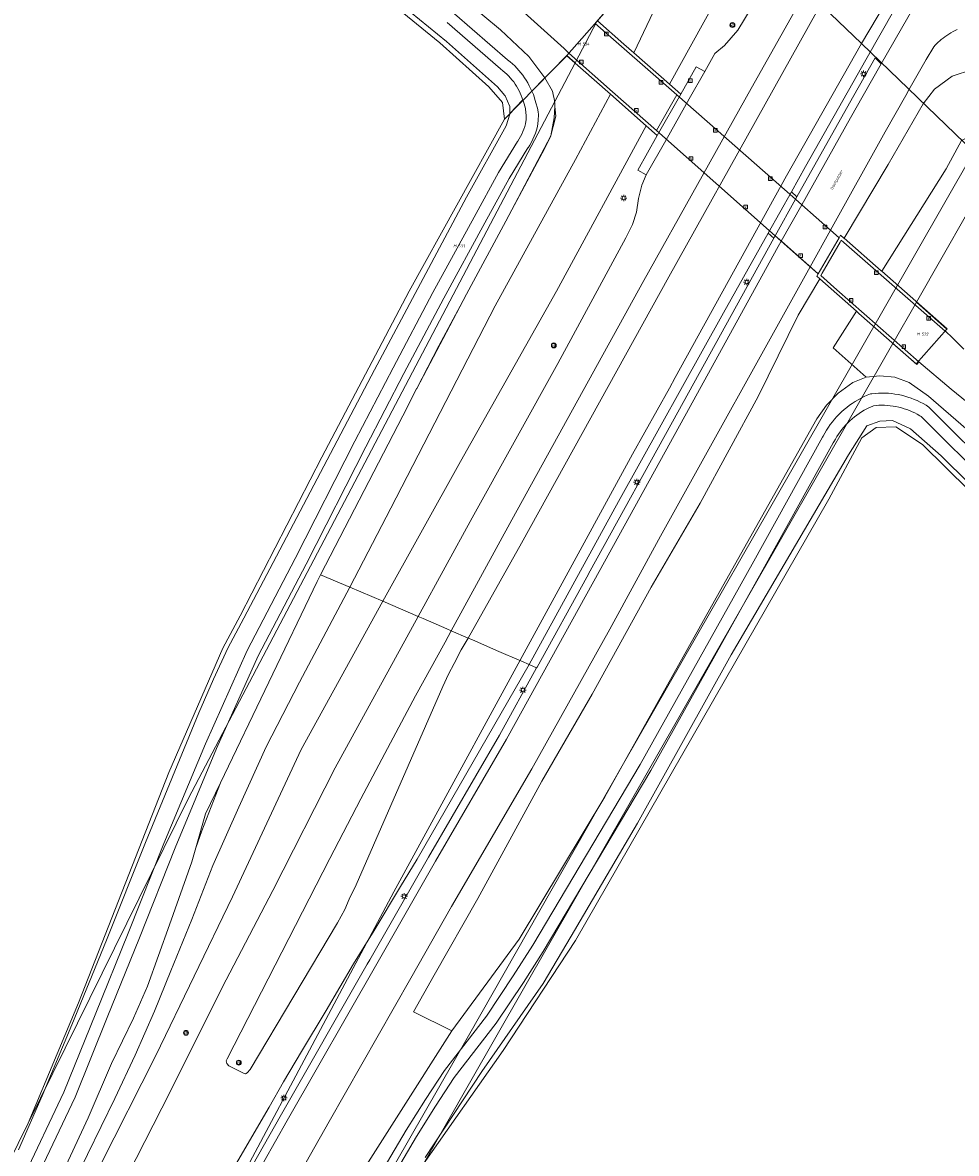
# Model space of a CAD drawing. Header units: metres. Extents: x 250001 to 257773, y 598992 to 609118.
# Tile 420 of 656: x 252202 to 252317, y 604370 to 604509. Entities that reach past the tile are written whole.
import ezdxf
from ezdxf.enums import TextEntityAlignment as Align
from ezdxf.lldxf.tags import DXFTag

# ---------------------------------------------------------------- set-up
doc = ezdxf.new("R2010")
doc.units = ezdxf.units.M
for name, color, linetype, lineweight in [('B-WE-GR-BOUWLAND-GV', 252, 'Continuous', 13), ('B-WE-GR-GRAS-GV', 252, 'Continuous', 13), ('B-WE-GR-GROENVOORZIENING-GV', 252, 'Continuous', 18), ('B-WE-GW-TALUD_KRUIN-G', 252, 'Continuous', 18), ('B-WE-IE-TERREINAFSCHEIDING_KUNSTMATIG_MUUR-GV', 252, 'Continuous', 18), ('B-WE-KG-GRENS_PERCEEL-G', 150, 'KG-PERCEEL', 18), ('B-WE-KG-GRENS_PERCEEL-S', 150, 'Continuous', 25), ('B-WE-KL-ET_LS_OV_LICHTMAST-S', 252, 'Continuous', 25), ('B-WE-KW-KUNSTWERK-GV', 252, 'Continuous', 18), ('B-WE-OG-TOPOGRAFIE-T18', 2, 'Continuous', 18), ('B-WE-OG-WATER-GV', 252, 'Continuous', 18), ('B-WE-OG-WATER_SLOOT-GV', 252, 'Continuous', 18), ('B-WE-RI-GWA_KOLK-S', 252, 'Continuous', 25), ('B-WE-VH-VERHARDING_BETON-GV', 252, 'Continuous', 18), ('B-WE-VH-VERHARDING_GESLOTEN-GV', 252, 'Continuous', 18), ('B-WE-VH-VERHARDING_TEGEL-GV', 252, 'Continuous', 18), ('B-WE-VW-VERKEERSTEKEN_BORD-S', 252, 'Continuous', 25), ('B-WE-VW-VERKEERSTEKEN_DRAAGCONSTRUCTIE-S', 252, 'Continuous', 25), ('X-XX-AL-REFERENTIE-G', 7, 'Continuous', 18)]:
    doc.layers.add(name, color=color, linetype=linetype, lineweight=lineweight)
doc.styles.add('NLCS-ISO', font='NLCS-ISO.ttf')
doc.styles.add('NLCS-ISO-ANNOTATIEF-T18', font='NLCS-ISO.ttf', dxfattribs={"height": 1.8})
doc.styles.get("Standard").update_dxf_attribs({"font": 'NLCS-ISO.ttf'})
tags = doc.linetypes.add('KG-PERCEEL', pattern='A,5.5,-2,["P",Standard,S=1.8,R=0,X=-0.5,Y=-0.9],-2,5.5,-2,[5,NLCS.SHX,S=0.75,R=0,X=0,Y=0],-2', length=19).pattern_tags.tags
tags[6] = DXFTag(74, 10)

# ---------------------------------------------------------------- blocks, each defined once
blk = doc.blocks.new('SKG-PERCEELNUMMER-SO')
at = {"style": 'NLCS-ISO', "oblique": 10, "flags": 1}
blk.add_attdef('GEMEENTECODE', text='', height=1.8, dxfattribs=at).set_placement((0, 2.55), align=Align.MIDDLE_CENTER)
at = {"style": 'NLCS-ISO', "oblique": 10}
blk.add_attdef('SECTIE', text='', height=1.8, dxfattribs=at).set_placement((-0.5, 0), align=Align.MIDDLE_RIGHT)
blk.add_attdef('PERCEELNUMMER', text='', height=1.8, dxfattribs=at).set_placement((0.5, 0), align=Align.MIDDLE_LEFT)
blk = doc.blocks.new('BS2021-132-Xref-KAD-20210617')
at = {"layer": 'B-WE-KG-GRENS_PERCEEL-G', "flags": 128}
for points in [[(252161.97, 604547.218), (252163.205, 604549.043), (252169.853, 604553.416), (252172.207, 604554.115), (252180.499, 604554.305), (252190.314, 604554.403), (252194.68, 604553.347), (252197.411, 604552.006), (252199.863, 604550.398), (252223.187, 604531.456), (252253.75, 604506.473), (252259.795, 604501.051), (252261.477, 604499.138), (252261.714, 604497.103)], [(252305.698, 604506.39), (252285.738, 604525.585), (252284.903, 604526.389)], [(252316.431, 604524.835), (252311.541, 604516.198), (252310.531, 604514.178), (252308.672, 604511.38), (252305.698, 604506.39)], [(252269.406, 604504.938), (252273.092, 604509.116)], [(252270.424, 604504.038), (252273.092, 604509.116)], [(251781.795, 603486.894), (251801.537, 603525.951), (251825.731, 603573.807), (251843.053, 603607.883), (251852.205, 603626.217), (251853.06, 603628.126), (251856.1, 603634.396), (251863.697, 603648.49), (251896.053, 603712.704), (251913.765, 603747.75), (251941.814, 603802.979), (251969.198, 603856.882), (251992.777, 603903.69), (251999.106, 603915.728), (252002.983, 603923.461), (252013.486, 603944.369), (252024.807, 603967.019), (252028.789, 603974.885), (252031.616, 603980.499), (252032.996, 603983.119), (252037.238, 603991.43), (252041.808, 604000.452), (252057.528, 604031.472), (252125.94, 604166.638), (252172.811, 604258.347), (252175.002, 604262.775), (252193.195, 604297.797), (252219.959, 604349.097), (252248.093, 604401.883), (252267.857, 604438.101), (252277.49, 604455.814), (252282.078, 604463.93), (252282.753, 604465.25), (252296.491, 604490.087), (252305.698, 604506.39)], [(252319.551, 604493.068), (252305.698, 604506.39)], [(252203.052, 604373.386), (252222.819, 604413.435), (252270.424, 604504.038)], [(252261.714, 604497.103), (252269.406, 604504.938)], [(252270.424, 604504.038), (252269.406, 604504.938)], [(252261.714, 604497.103), (252249.985, 604475.878), (252239.229, 604455.443), (252229.151, 604435.889), (252227.035, 604431.914), (252220.385, 604416.586), (252209.242, 604388.202), (252203.052, 604373.386)], [(252181.26, 604248.114), (252187.215, 604259.507), (252201.397, 604285.416), (252209.58, 604300.417), (252233.854, 604343.237), (252257.309, 604384.148), (252276.401, 604417.695), (252294.401, 604449.059), (252319.551, 604493.068)], [(252312.478, 604474.533), (252321.828, 604490.878)], [(252309.575, 604469.455), (252312.478, 604474.533)], [(252312.478, 604474.533), (252316.237, 604471.22), (252312.439, 604466.933), (252309.575, 604469.455)], [(252251.751, 604368.382), (252257.421, 604378.301), (252286.783, 604429.605), (252309.575, 604469.455)], [(252251.751, 604368.382), (252261.582, 604382.325), (252270.49, 604395.915), (252287.522, 604425.578), (252301.683, 604450.258), (252305.757, 604457.819), (252307.536, 604459.113), (252309.932, 604459.188), (252313.251, 604457.024), (252327.623, 604442.839), (252344.332, 604426.283), (252362.592, 604408.726), (252382.249, 604389.59), (252387.777, 604385.187), (252394.387, 604381.562), (252400.087, 604379.242), (252407.014, 604377.224), (252417.647, 604376.374), (252434.916, 604381.535)], [(252150.73, 604267.52), (252179.33, 604325.322), (252203.052, 604373.386)]]:
    blk.add_lwpolyline(points, dxfattribs=at)
at = {"layer": 'B-WE-KG-GRENS_PERCEEL-S', "xscale": 0.2, "yscale": 0.2, "zscale": 0.2}
for p, values in [((252271.224, 604506.34), {'PERCEELNUMMER': '534', 'SECTIE': 'M'}), ((252255.911, 604481.457), {'PERCEELNUMMER': '533', 'SECTIE': 'M'}), ((252313.014, 604470.611), {'PERCEELNUMMER': '532', 'SECTIE': 'M'})]:
    blk.add_blockref('SKG-PERCEELNUMMER-SO', p, dxfattribs=at).add_auto_attribs(values)
blk = doc.blocks.new('SIE-WEG_VERKEERSBORD-SO')
at = {"color": 0, "linetype": 'ByBlock', "lineweight": 18}
blk.add_lwpolyline([(-1.125, -1.125), (1.125, -1.125), (1.125, 1.125), (-1.125, 1.125)], close=True, dxfattribs=at)
at = {"color": 0, "linetype": 'ByBlock', "lineweight": 18, "style": 'NLCS-ISO'}
blk.add_text('vb', height=1.5, dxfattribs=at).set_placement((0, 0), align=Align.MIDDLE_CENTER)
blk = doc.blocks.new('SIE-WEG_PAAL_VERKEERSBORD-SO')
at = {"color": 0, "linetype": 'ByBlock', "lineweight": 18}
blk.add_circle((0, 0), 1.5, dxfattribs=at)
at = {"color": 0, "linetype": 'ByBlock', "lineweight": 18, "style": 'NLCS-ISO'}
blk.add_text('vb', height=1.5, dxfattribs=at).set_placement((0, 0.13), align=Align.MIDDLE_CENTER)
blk = doc.blocks.new('SKL-ET_OV_LICHTMAST-SO')
at = {"color": 0, "linetype": 'ByBlock', "lineweight": 18}
for points in [[(-1.25, 0), (-2, 0)], [(-1.41, 1.41), (-0.88, 0.88)], [(0, 2), (0, 1.25)], [(0.88, 0.88), (1.41, 1.41)], [(2, 0), (1.25, 0)], [(-1.41, -1.41), (-0.88, -0.88)], [(0, -1.25), (0, -2)], [(0.88, -0.88), (1.41, -1.41)]]:
    blk.add_lwpolyline(points, dxfattribs=at)
blk.add_circle((0, 0), 1, dxfattribs=at)
blk = doc.blocks.new('SRI-KOLK-SO')
at = {"color": 0, "linetype": 'ByBlock', "lineweight": 18}
blk.add_lwpolyline([(-1.125, -1.125), (1.125, -1.125), (1.125, 1.125), (-1.125, 1.125)], close=True, dxfattribs=at)
at = {"color": 0, "linetype": 'ByBlock', "lineweight": 18, "style": 'NLCS-ISO'}
blk.add_text('k', height=1.5, dxfattribs=at).set_placement((0, 0), align=Align.MIDDLE_CENTER)
blk = doc.blocks.new('BS2021-132-Xref-BGT-GRIJS-20210617-aangepast')
at = {"layer": 'B-WE-GR-BOUWLAND-GV', "flags": 128}
for points in [[(252201.836, 604370.113), (252204.752, 604376.746), (252208.438, 604385.525), (252212.7, 604395.948), (252217.515, 604407.984), (252224.063, 604423.959), (252225.876, 604428.105), (252227.661, 604431.917), (252229.613, 604435.595), (252233.644, 604443.252), (252245.72, 604466.211), (252257.044, 604487.474), (252261.928, 604496.274), (252262.385, 604497.712), (252262.388, 604497.714), (252262.388, 604497.803), (252262.392, 604498.654), (252261.82, 604499.97), (252261.794, 604500), (252260.86, 604501.083), (252254.601, 604506.645), (252199.088, 604551.861)], [(252419.52, 604377.821), (252417.299, 604377.646), (252417.09, 604377.39), (252413.108, 604377.285), (252407.313, 604377.908), (252400.324, 604379.877), (252392.874, 604383.132), (252387.517, 604386.264), (252383.517, 604389.275), (252379.051, 604393.377), (252372.872, 604399.35), (252346.506, 604425.007), (252315.536, 604455.609), (252311.74, 604458.945), (252309.519, 604459.941), (252307.969, 604459.894), (252306.376, 604459.313), (252304.119, 604455.747), (252289.643, 604431.077), (252278.1, 604410.365), (252269.943, 604396.416), (252266.498, 604390.618), (252258.933, 604379.754), (252251.953, 604369.156)]]:
    blk.add_lwpolyline(points, dxfattribs=at)
at = {"layer": 'B-WE-GR-GRAS-GV', "flags": 128}
for points in [[(252286.544, 604524.617), (252286.5, 604524.423), (252284.112, 604519.077), (252282.698, 604516.728), (252281.266, 604512.908), (252277.67, 604505.259), (252282.072, 604501.397), (252289.062, 604514.039), (252291.566, 604519.186), (252293.203, 604524.281), (252293.28, 604529.103), (252292.89, 604532.5), (252291.85, 604534.913), (252289.172, 604537.225), (252288.93, 604537.047), (252284.687, 604533.931), (252285.667, 604532.911), (252286.856, 604530.55), (252287.179, 604527.407)], [(252274.767, 604510.999), (252273.198, 604509.183), (252276.455, 604506.325), (252277.67, 604505.259), (252281.266, 604512.908), (252282.698, 604516.728), (252284.112, 604519.077), (252286.5, 604524.423), (252285.197, 604522.932), (252276.096, 604512.52), (252275.32, 604511.632)], [(252250.935, 604463.9), (252250.91, 604463.852), (252249.204, 604460.546), (252239.083, 604440.942), (252242.69, 604439.412), (252247.717, 604449.165), (252260.575, 604474.096), (252270.473, 604492.121), (252274.781, 604500.163), (252269.413, 604504.905), (252266.706, 604502.191), (252266.697, 604502.182), (252266.71, 604502.161), (252267.662, 604500.553), (252267.779, 604499.932), (252267.834, 604499.636), (252267.949, 604499.023), (252267.93, 604498.649), (252268.049, 604497.437), (252267.42, 604494.911), (252266.723, 604493.519), (252262.629, 604485.922), (252261.897, 604484.539), (252257.063, 604475.524), (252257.062, 604475.522)], [(252242.69, 604439.412), (252246.757, 604437.686), (252256.313, 604454.906), (252268.159, 604475.9), (252279.205, 604496.255), (252274.781, 604500.163), (252270.473, 604492.121), (252260.575, 604474.096), (252247.717, 604449.165)], [(252267.93, 604498.649), (252267.859, 604497.236), (252267.443, 604495.015), (252262.629, 604485.922), (252266.723, 604493.519), (252267.42, 604494.911), (252268.049, 604497.437)], [(252250.935, 604463.9), (252257.062, 604475.522), (252256.277, 604474.058), (252253.65, 604469.16)], [(252226.738, 604415.302), (252224.908, 604411.492), (252223.697, 604407.329), (252224.456, 604409.425)]]:
    blk.add_lwpolyline(points, close=True, dxfattribs=at)
for points in [[(252210.36, 604369.537), (252213.721, 604376.434), (252216.218, 604381.751), (252218.615, 604387.206), (252220.632, 604392.167), (252223.211, 604398.466), (252225.815, 604405.157), (252228.996, 604412.32), (252232.363, 604419.759), (252236.493, 604427.728), (252242.69, 604439.412), (252239.083, 604440.942), (252238.655, 604440.114), (252226.738, 604415.302), (252224.456, 604409.425), (252223.697, 604407.329), (252223.193, 604405.597), (252220.477, 604397.816), (252217.759, 604390.29), (252216.04, 604386.31), (252213.322, 604380.735), (252210.421, 604374.041), (252207.432, 604367.586)], [(252190.457, 604326.041), (252205.06, 604354.606), (252218.774, 604381.731), (252228.241, 604401.277), (252236.686, 604419.422), (252246.757, 604437.686), (252242.69, 604439.412), (252236.493, 604427.728), (252232.363, 604419.759), (252228.996, 604412.32), (252225.815, 604405.157), (252223.211, 604398.466), (252220.632, 604392.167), (252218.615, 604387.206), (252216.218, 604381.751), (252213.721, 604376.434), (252210.36, 604369.537), (252204.806, 604358.169), (252190.874, 604331.847)]]:
    blk.add_lwpolyline(points, dxfattribs=at)
at = {"layer": 'B-WE-GR-GROENVOORZIENING-GV', "flags": 128}
for points in [[(252313.165, 604516.572), (252307.464, 604506.587), (252298.822, 604491.249), (252297.079, 604488.144), (252297.769, 604487.535), (252303.491, 604497.754), (252304.772, 604500), (252307.416, 604504.635), (252308.16, 604503.922), (252315.501, 604516.734)], [(252202.197, 604556.818), (252219.75, 604542.131), (252250.35, 604517.172), (252261.254, 604508.087), (252264.728, 604504.807), (252266.594, 604502.356), (252266.697, 604502.182), (252266.706, 604502.191), (252269.413, 604504.905), (252269.675, 604505.207), (252269.073, 604505.811), (252258.385, 604515.488), (252241.109, 604530.775), (252223.731, 604546.08), (252213.85, 604554.845), (252206.363, 604561.428), (252204.414, 604563.062), (252203.338, 604563.8), (252202.504, 604564.275), (252200.617, 604564.75)], [(252289.062, 604514.039), (252282.072, 604501.397), (252283.456, 604500.182), (252285.355, 604503.538), (252286.404, 604502.945), (252287.664, 604505.172), (252288.836, 604506.172), (252290.483, 604508.048), (252292.237, 604510.953)], [(252317.516, 604508.145), (252317.252, 604508.01), (252316.992, 604507.869), (252316.736, 604507.72), (252316.484, 604507.564), (252316.236, 604507.402), (252315.992, 604507.233), (252315.971, 604507.218), (252315.76, 604507.061), (252315.554, 604506.897), (252315.353, 604506.727), (252315.158, 604506.552), (252314.968, 604506.37), (252314.783, 604506.183), (252314.628, 604506.016), (252313.688, 604504.457), (252311.547, 604500.68), (252311.161, 604500), (252308.628, 604495.53), (252301.901, 604483.419), (252302.958, 604482.485), (252303.136, 604482.793), (252303.546, 604482.433), (252303.569, 604482.413), (252303.572, 604482.418), (252308.992, 604491.481), (252313.331, 604498.972), (252314.731, 604500.785), (252316.877, 604502.384), (252319.41, 604503.185)], [(252318.029, 604494.473), (252316.165, 604490.972), (252308.204, 604478.344), (252316.268, 604471.267), (252316.032, 604470.991), (252316.957, 604470.111), (252318.326, 604468.769)], [(252223.444, 604353.369), (252234.975, 604373.706), (252246.001, 604393.01), (252253.242, 604405.666), (252261.973, 604420.71), (252272.75, 604440.179), (252283.946, 604460.502), (252295.468, 604481.381), (252295.841, 604482.048), (252295.075, 604482.724), (252294.899, 604482.41), (252283.07, 604460.986), (252272.305, 604441.441), (252271.876, 604440.662), (252265.746, 604429.591), (252265.683, 604429.476), (252261.103, 604421.203), (252252.376, 604406.164), (252251.063, 604403.871), (252245.133, 604393.506), (252244.83, 604392.977), (252234.106, 604374.201), (252222.569, 604353.852)], [(252241.593, 604363.317), (252255.25, 604384.748), (252250.502, 604387.096), (252253.055, 604391.644), (252258.457, 604401.066), (252266.351, 604415.547), (252272.536, 604426.255), (252279.818, 604439.432), (252285.859, 604449.78), (252292.98, 604462.915), (252297.898, 604472.932), (252300.573, 604477.405), (252300.571, 604477.407), (252300.206, 604477.729), (252300.386, 604478.039), (252299.397, 604478.912), (252280.957, 604445.715), (252274.719, 604434.255), (252265.107, 604417.057), (252255.19, 604400.085), (252250.207, 604391.26), (252240.146, 604373.589), (252232.688, 604360.466)], [(252319.378, 604461.683), (252316.746, 604463.842), (252312.776, 604467.183), (252312.516, 604466.879), (252305.397, 604473.154), (252305.093, 604473.422), (252302.246, 604468.916), (252306.295, 604465.32), (252307.976, 604465.462), (252309.819, 604465.289), (252311.597, 604464.644), (252313.992, 604462.978), (252326.53, 604452.071)], [(252196.653, 604330.518), (252206.184, 604349.008), (252213.235, 604362.921), (252220.551, 604377.239), (252226.962, 604390.111), (252233.197, 604402.067), (252240.87, 604417.188), (252251.079, 604435.831), (252246.757, 604437.686), (252236.686, 604419.422), (252228.241, 604401.277), (252218.774, 604381.731), (252205.06, 604354.606), (252190.457, 604326.041)], [(252222.569, 604353.852), (252234.106, 604374.201), (252244.83, 604392.977), (252245.133, 604393.506), (252251.063, 604403.871), (252252.376, 604406.164), (252261.103, 604421.203), (252265.683, 604429.476), (252264.757, 604429.914), (252250.979, 604405.926), (252248.916, 604402.539), (252245.672, 604397.142), (252243.134, 604393.02), (252239.76, 604387.275), (252236.719, 604382.23), (252234.503, 604378.486), (252232.745, 604375.346), (252223.283, 604359.166)]]:
    blk.add_lwpolyline(points, dxfattribs=at)
for points in [[(252308.16, 604503.922), (252307.416, 604504.635), (252304.772, 604500), (252303.491, 604497.754), (252297.769, 604487.535), (252297.594, 604487.223), (252298.361, 604486.546), (252304.362, 604497.262), (252305.923, 604500)], [(252322.232, 604496.473), (252325.419, 604497.734), (252328.479, 604498.202), (252328.748, 604498.243), (252331.376, 604497.54), (252334.224, 604495.362), (252327.599, 604501.252), (252324.016, 604502.879), (252321.056, 604503.369), (252319.41, 604503.185), (252316.877, 604502.384), (252314.731, 604500.785), (252313.331, 604498.972), (252308.992, 604491.481), (252303.572, 604482.418), (252303.569, 604482.413), (252308.128, 604478.411), (252308.204, 604478.344), (252316.165, 604490.972), (252318.029, 604494.473)], [(252246.757, 604437.686), (252251.079, 604435.831), (252257.741, 604447.963), (252268.307, 604466.988), (252276.667, 604482.463), (252277.49, 604484.099), (252278.002, 604485.624), (252278.237, 604487.332), (252278.637, 604488.943), (252279.201, 604490.214), (252278.152, 604490.807), (252280.558, 604495.06), (252279.205, 604496.255), (252268.159, 604475.9), (252256.313, 604454.906)], [(252294.899, 604482.41), (252294.204, 604483.023), (252288.702, 604473.222), (252275.798, 604449.971), (252264.757, 604429.914), (252265.683, 604429.476), (252265.746, 604429.591), (252271.876, 604440.662), (252272.305, 604441.441), (252283.07, 604460.986)], [(252274.09, 604413.582), (252288.96, 604440.155), (252300.208, 604460.17), (252301.419, 604461.847), (252302.852, 604463.331), (252304.647, 604464.624), (252306.295, 604465.32), (252302.246, 604468.916), (252305.093, 604473.422), (252300.573, 604477.405), (252297.898, 604472.932), (252292.98, 604462.915), (252285.859, 604449.78), (252279.818, 604439.432), (252272.536, 604426.255), (252266.351, 604415.547), (252258.457, 604401.066), (252253.055, 604391.644), (252250.502, 604387.096), (252255.25, 604384.748), (252263.527, 604396.041)]]:
    blk.add_lwpolyline(points, close=True, dxfattribs=at)
at = {"layer": 'B-WE-GW-TALUD_KRUIN-G', "flags": 128}
for points in [[(252277.67, 604505.259), (252282.072, 604501.397), (252289.062, 604514.039), (252291.566, 604519.186), (252293.203, 604524.281), (252293.28, 604529.103), (252292.89, 604532.5), (252291.85, 604534.913), (252289.172, 604537.225)], [(252246.757, 604437.686), (252256.313, 604454.906), (252268.159, 604475.9), (252279.205, 604496.255), (252274.781, 604500.163)], [(252148.593, 604246.842), (252155.024, 604259.489), (252162.038, 604272.52), (252170.182, 604286.899), (252178.765, 604302.736), (252190.457, 604326.041), (252205.06, 604354.606), (252218.774, 604381.731), (252228.241, 604401.277), (252236.686, 604419.422), (252246.757, 604437.686)]]:
    blk.add_lwpolyline(points, dxfattribs=at)
at = {"layer": 'B-WE-IE-TERREINAFSCHEIDING_KUNSTMATIG_MUUR-GV', "flags": 128}
for points in [[(252269.675, 604505.207), (252269.413, 604504.905), (252274.781, 604500.163), (252279.205, 604496.255), (252280.558, 604495.06), (252283.456, 604500.182), (252282.072, 604501.397), (252277.67, 604505.259), (252276.455, 604506.325), (252273.198, 604509.183), (252274.767, 604510.999), (252273.005, 604508.984), (252272.924, 604508.892), (252279.403, 604503.206), (252282.959, 604500.087), (252280.47, 604495.672), (252275.039, 604500.469)], [(252300.705, 604477.822), (252300.873, 604478.113), (252303.074, 604481.918), (252303.227, 604482.182), (252307.164, 604478.727), (252316.009, 604470.963), (252316.032, 604470.991), (252316.268, 604471.267), (252308.204, 604478.344), (252308.128, 604478.411), (252303.569, 604482.413), (252303.546, 604482.433), (252303.136, 604482.793), (252302.958, 604482.485), (252300.386, 604478.039), (252300.206, 604477.729), (252300.571, 604477.407), (252300.573, 604477.405), (252305.093, 604473.422), (252305.397, 604473.154), (252312.516, 604466.879), (252312.776, 604467.183), (252302.69, 604476.072)]]:
    blk.add_lwpolyline(points, close=True, dxfattribs=at)
at = {"layer": 'B-WE-KW-KUNSTWERK-GV', "flags": 128}
blk.add_lwpolyline([(252302.958, 604482.485), (252301.901, 604483.419), (252298.361, 604486.546), (252297.594, 604487.223), (252282.959, 604500.087), (252280.47, 604495.673), (252295.075, 604482.724), (252295.841, 604482.048), (252300.386, 604478.039)], close=True, dxfattribs=at)
at = {"layer": 'B-WE-OG-WATER-GV', "flags": 128}
for points in [[(252203.74, 604365.866), (252208.828, 604376.589), (252212.784, 604386.391), (252216.761, 604396.242), (252221.148, 604407.294), (252226.26, 604419.536), (252231.394, 604430.963), (252237.29, 604442.278), (252244.648, 604456.722), (252249.34, 604465.766), (252254.244, 604475.03), (252259.313, 604484.31), (252262.295, 604489.76), (252264.616, 604493.538), (252264.634, 604493.565), (252264.843, 604493.893), (252265.043, 604494.244), (252265.227, 604494.604), (252265.392, 604494.973), (252265.54, 604495.349), (252265.67, 604495.732), (252265.804, 604496.201), (252265.891, 604496.937), (252265.902, 604497.645), (252265.887, 604497.99), (252265.79, 604498.429), (252265.613, 604499.092), (252265.292, 604500.107), (252265.096, 604500.537), (252265.088, 604500.555), (252264.955, 604500.865), (252264.791, 604501.207), (252264.613, 604501.543), (252264.42, 604501.871), (252264.214, 604502.19), (252263.995, 604502.501), (252263.762, 604502.802), (252263.261, 604503.373), (252262.993, 604503.642), (252262.713, 604503.9), (252262.423, 604504.146), (252262.123, 604504.379), (252255.576, 604510.075)], [(252254.673, 604509.005), (252261.233, 604503.298), (252261.541, 604503.059), (252261.786, 604502.851), (252262.022, 604502.633), (252262.238, 604502.416), (252262.681, 604501.911), (252262.868, 604501.669), (252263.054, 604501.406), (252263.228, 604501.137), (252263.391, 604500.859), (252263.541, 604500.576), (252263.68, 604500.286), (252263.807, 604499.991), (252263.92, 604499.691), (252263.999, 604499.454), (252264.022, 604499.386), (252264.038, 604499.328), (252264.15, 604498.973), (252264.303, 604498.387), (252264.377, 604497.873), (252264.401, 604497.589), (252264.393, 604497.037), (252264.328, 604496.497), (252264.237, 604496.178), (252264.131, 604495.864), (252264.01, 604495.555), (252263.874, 604495.252), (252263.723, 604494.957), (252263.558, 604494.669), (252263.38, 604494.389), (252263.355, 604494.352), (252260.997, 604490.514), (252257.997, 604485.03), (252252.922, 604475.74), (252248.012, 604466.462), (252243.313, 604457.408), (252235.956, 604442.965), (252230.043, 604431.617), (252224.883, 604420.132), (252219.759, 604407.86), (252215.368, 604396.8), (252211.392, 604386.953), (252207.454, 604377.192), (252202.39, 604366.521)], [(252246.742, 604364.67), (252250.888, 604371.747), (252253.251, 604375.494), (252255.547, 604379.011), (252260.724, 604385.699), (252264.069, 604390.731), (252266.499, 604394.547), (252279.759, 604416.837), (252293.552, 604441.543), (252302.245, 604457.192), (252302.321, 604457.339), (252302.498, 604457.665), (252302.683, 604457.977), (252302.881, 604458.282), (252303.089, 604458.578), (252303.309, 604458.867), (252303.539, 604459.147), (252303.78, 604459.418), (252304.031, 604459.68), (252304.292, 604459.932), (252304.563, 604460.174), (252304.842, 604460.405), (252305.13, 604460.625), (252305.426, 604460.835), (252305.73, 604461.033), (252306.041, 604461.219), (252306.359, 604461.393), (252306.684, 604461.555), (252307.014, 604461.705), (252307.193, 604461.777), (252307.512, 604461.81), (252307.863, 604461.832), (252308.214, 604461.84), (252308.566, 604461.835), (252308.917, 604461.816), (252309.267, 604461.783), (252309.615, 604461.737), (252309.962, 604461.677), (252310.306, 604461.603), (252310.647, 604461.516), (252310.984, 604461.416), (252311.317, 604461.304), (252311.645, 604461.177), (252311.968, 604461.039), (252312.286, 604460.888), (252312.597, 604460.724), (252312.902, 604460.549), (252313.083, 604460.435), (252321.637, 604451.913)], [(252322.695, 604452.977), (252314.023, 604461.616), (252313.676, 604461.834), (252313.32, 604462.039), (252312.957, 604462.229), (252312.587, 604462.406), (252312.21, 604462.567), (252311.827, 604462.714), (252311.438, 604462.846), (252311.045, 604462.963), (252310.648, 604463.064), (252310.247, 604463.15), (252309.842, 604463.22), (252309.436, 604463.274), (252309.027, 604463.312), (252308.618, 604463.334), (252308.208, 604463.341), (252307.798, 604463.331), (252307.388, 604463.305), (252306.98, 604463.264), (252306.811, 604463.242), (252306.422, 604463.083), (252306.039, 604462.91), (252305.664, 604462.723), (252305.295, 604462.521), (252304.935, 604462.305), (252304.583, 604462.076), (252304.241, 604461.834), (252303.907, 604461.578), (252303.584, 604461.311), (252303.271, 604461.031), (252302.969, 604460.739), (252302.678, 604460.436), (252302.399, 604460.122), (252302.132, 604459.798), (252301.878, 604459.464), (252301.637, 604459.12), (252301.409, 604458.768), (252301.194, 604458.407), (252300.994, 604458.038), (252300.921, 604457.897), (252292.242, 604442.272), (252278.459, 604417.586), (252265.222, 604395.334), (252262.812, 604391.549), (252259.505, 604386.575), (252254.324, 604379.881), (252251.988, 604376.304), (252249.606, 604372.527), (252245.443, 604365.42)]]:
    blk.add_lwpolyline(points, dxfattribs=at)
at = {"layer": 'B-WE-OG-WATER_SLOOT-GV', "flags": 128}
for points in [[(252255.576, 604510.075), (252262.123, 604504.379), (252262.423, 604504.146), (252262.713, 604503.9), (252262.993, 604503.642), (252263.261, 604503.373), (252263.762, 604502.802), (252263.995, 604502.501), (252264.214, 604502.19), (252264.42, 604501.871), (252264.613, 604501.543), (252264.791, 604501.207), (252264.955, 604500.865), (252265.088, 604500.555), (252265.096, 604500.537), (252266.71, 604502.161), (252266.697, 604502.182), (252266.594, 604502.356), (252264.728, 604504.807), (252261.254, 604508.087), (252250.35, 604517.172)], [(252199.088, 604551.861), (252254.601, 604506.645), (252260.86, 604501.083), (252261.794, 604500), (252261.82, 604499.97), (252262.392, 604498.654), (252262.388, 604497.803), (252263.999, 604499.454), (252263.92, 604499.691), (252263.807, 604499.991), (252263.68, 604500.286), (252263.541, 604500.576), (252263.391, 604500.859), (252263.228, 604501.137), (252263.054, 604501.406), (252262.868, 604501.669), (252262.681, 604501.911), (252262.238, 604502.416), (252262.022, 604502.633), (252261.786, 604502.851), (252261.541, 604503.059), (252261.233, 604503.298), (252254.673, 604509.005)], [(252202.39, 604366.521), (252207.454, 604377.192), (252211.392, 604386.953), (252215.368, 604396.8), (252219.759, 604407.86), (252224.883, 604420.132), (252230.043, 604431.617), (252235.956, 604442.965), (252243.313, 604457.408), (252248.012, 604466.462), (252252.922, 604475.74), (252257.997, 604485.03), (252260.997, 604490.514), (252263.355, 604494.352), (252263.38, 604494.389), (252263.558, 604494.669), (252263.723, 604494.957), (252263.874, 604495.252), (252264.01, 604495.555), (252264.131, 604495.864), (252264.237, 604496.178), (252264.328, 604496.497), (252264.393, 604497.037), (252264.401, 604497.589), (252264.377, 604497.873), (252264.303, 604498.387), (252264.15, 604498.973), (252264.038, 604499.328), (252264.022, 604499.386), (252263.999, 604499.454), (252262.388, 604497.803), (252262.388, 604497.714), (252262.385, 604497.712), (252261.928, 604496.274), (252257.044, 604487.474), (252245.72, 604466.211), (252233.644, 604443.252), (252229.613, 604435.595), (252227.661, 604431.917), (252225.876, 604428.105), (252224.063, 604423.959), (252217.515, 604407.984), (252212.7, 604395.948), (252208.438, 604385.525), (252204.752, 604376.746), (252201.836, 604370.113)], [(252207.432, 604367.586), (252210.421, 604374.041), (252213.322, 604380.735), (252216.04, 604386.31), (252217.759, 604390.29), (252220.477, 604397.816), (252223.193, 604405.597), (252223.697, 604407.329), (252224.908, 604411.492), (252226.738, 604415.302), (252238.655, 604440.114), (252239.083, 604440.942), (252249.204, 604460.546), (252250.91, 604463.852), (252250.935, 604463.9), (252253.65, 604469.16), (252256.277, 604474.058), (252257.062, 604475.522), (252257.063, 604475.524), (252261.897, 604484.539), (252262.629, 604485.922), (252267.443, 604495.015), (252267.859, 604497.236), (252267.93, 604498.649), (252267.949, 604499.023), (252267.834, 604499.636), (252267.779, 604499.932), (252267.662, 604500.553), (252266.71, 604502.161), (252265.096, 604500.537), (252265.292, 604500.107), (252265.613, 604499.092), (252265.79, 604498.429), (252265.887, 604497.99), (252265.902, 604497.645), (252265.891, 604496.937), (252265.804, 604496.201), (252265.67, 604495.732), (252265.54, 604495.349), (252265.392, 604494.973), (252265.227, 604494.604), (252265.043, 604494.244), (252264.843, 604493.893), (252264.634, 604493.565), (252264.616, 604493.538), (252262.295, 604489.76), (252259.313, 604484.31), (252254.244, 604475.03), (252249.34, 604465.766), (252244.648, 604456.722), (252237.29, 604442.278), (252231.394, 604430.963), (252226.26, 604419.536), (252221.148, 604407.294), (252216.761, 604396.242), (252212.784, 604386.391), (252208.828, 604376.589), (252203.74, 604365.866)], [(252251.953, 604369.156), (252258.933, 604379.754), (252266.498, 604390.618), (252269.943, 604396.416), (252278.1, 604410.365), (252289.643, 604431.077), (252304.119, 604455.747), (252306.376, 604459.313), (252307.969, 604459.894), (252309.519, 604459.941), (252311.74, 604458.945), (252315.536, 604455.609), (252346.506, 604425.007), (252372.872, 604399.35), (252379.051, 604393.377), (252383.517, 604389.275), (252387.517, 604386.264), (252392.874, 604383.132), (252400.324, 604379.877), (252407.313, 604377.908), (252413.108, 604377.285), (252417.09, 604377.39), (252417.299, 604377.646), (252417.892, 604378.371)], [(252326.53, 604452.071), (252313.992, 604462.978), (252311.597, 604464.644), (252309.819, 604465.289), (252307.976, 604465.462), (252306.295, 604465.32), (252304.647, 604464.624), (252302.852, 604463.331), (252301.419, 604461.847), (252300.208, 604460.17), (252288.96, 604440.155), (252274.09, 604413.582), (252263.527, 604396.041), (252255.25, 604384.748), (252241.593, 604363.317)], [(252321.637, 604451.913), (252313.083, 604460.435), (252312.902, 604460.549), (252312.597, 604460.724), (252312.286, 604460.888), (252311.968, 604461.039), (252311.645, 604461.177), (252311.317, 604461.304), (252310.984, 604461.416), (252310.647, 604461.516), (252310.306, 604461.603), (252309.962, 604461.677), (252309.615, 604461.737), (252309.267, 604461.783), (252308.917, 604461.816), (252308.566, 604461.835), (252308.214, 604461.84), (252307.863, 604461.832), (252307.512, 604461.81), (252307.193, 604461.777), (252307.014, 604461.705), (252306.684, 604461.555), (252306.359, 604461.393), (252306.041, 604461.219), (252305.73, 604461.033), (252305.426, 604460.835), (252305.13, 604460.625), (252304.842, 604460.405), (252304.563, 604460.174), (252304.292, 604459.932), (252304.031, 604459.68), (252303.78, 604459.418), (252303.539, 604459.147), (252303.309, 604458.867), (252303.089, 604458.578), (252302.881, 604458.282), (252302.683, 604457.977), (252302.498, 604457.665), (252302.321, 604457.339), (252302.245, 604457.192), (252293.552, 604441.543), (252279.759, 604416.837), (252266.499, 604394.547), (252264.069, 604390.731), (252260.724, 604385.699), (252255.547, 604379.011), (252253.251, 604375.494), (252250.888, 604371.747), (252246.742, 604364.67)], [(252245.443, 604365.42), (252249.606, 604372.527), (252251.988, 604376.304), (252254.324, 604379.881), (252259.505, 604386.575), (252262.812, 604391.549), (252265.222, 604395.334), (252278.459, 604417.586), (252292.242, 604442.272), (252300.921, 604457.897), (252300.994, 604458.038), (252301.194, 604458.407), (252301.409, 604458.768), (252301.637, 604459.12), (252301.878, 604459.464), (252302.132, 604459.798), (252302.399, 604460.122), (252302.678, 604460.436), (252302.969, 604460.739), (252303.271, 604461.031), (252303.584, 604461.311), (252303.907, 604461.578), (252304.241, 604461.834), (252304.583, 604462.076), (252304.935, 604462.305), (252305.295, 604462.521), (252305.664, 604462.723), (252306.039, 604462.91), (252306.422, 604463.083), (252306.811, 604463.242), (252306.98, 604463.264), (252307.388, 604463.305), (252307.798, 604463.331), (252308.208, 604463.341), (252308.618, 604463.334), (252309.027, 604463.312), (252309.436, 604463.274), (252309.842, 604463.22), (252310.247, 604463.15), (252310.648, 604463.064), (252311.045, 604462.963), (252311.438, 604462.846), (252311.827, 604462.714), (252312.21, 604462.567), (252312.587, 604462.406), (252312.957, 604462.229), (252313.32, 604462.039), (252313.676, 604461.834), (252314.023, 604461.616), (252322.695, 604452.977)]]:
    blk.add_lwpolyline(points, dxfattribs=at)
at = {"layer": 'B-WE-VH-VERHARDING_BETON-GV', "flags": 128}
for points in [[(252286.404, 604502.945), (252285.355, 604503.538), (252283.456, 604500.182), (252280.558, 604495.06), (252278.152, 604490.807), (252279.201, 604490.214), (252281.607, 604494.467), (252284.505, 604499.589)], [(252294.204, 604483.023), (252294.899, 604482.41), (252295.075, 604482.724), (252297.594, 604487.223), (252297.769, 604487.535), (252297.079, 604488.144)], [(252298.361, 604486.546), (252297.594, 604487.223), (252295.075, 604482.724), (252295.841, 604482.048)], [(252302.958, 604482.485), (252301.901, 604483.419), (252299.397, 604478.912), (252300.386, 604478.039)]]:
    blk.add_lwpolyline(points, close=True, dxfattribs=at)
at = {"layer": 'B-WE-VH-VERHARDING_GESLOTEN-GV', "flags": 128}
for points in [[(252305.515, 604519.876), (252293.835, 604498.915), (252281.987, 604477.647), (252263.81, 604444.835), (252257.267, 604433.154), (252257.702, 604432.966), (252260.765, 604431.641), (252263.834, 604430.313), (252264.757, 604429.914), (252275.798, 604449.971), (252288.702, 604473.222), (252294.204, 604483.023), (252297.079, 604488.144), (252298.822, 604491.249), (252307.464, 604506.587), (252313.165, 604516.572)], [(252292.237, 604510.953), (252290.483, 604508.048), (252288.836, 604506.172), (252287.664, 604505.172), (252286.404, 604502.945), (252284.505, 604499.589), (252281.607, 604494.467), (252279.201, 604490.214), (252278.637, 604488.943), (252278.237, 604487.332), (252278.002, 604485.624), (252277.49, 604484.099), (252276.667, 604482.463), (252268.307, 604466.988), (252257.741, 604447.963), (252251.079, 604435.831), (252251.729, 604435.55), (252254.618, 604434.3), (252255.159, 604434.066), (252262.644, 604447.734), (252278.892, 604477.192), (252292.129, 604500.847), (252303.467, 604521.028)], [(252258.385, 604515.488), (252269.073, 604505.811), (252269.675, 604505.207), (252275.039, 604500.469), (252280.47, 604495.672), (252282.959, 604500.087), (252279.403, 604503.206), (252272.924, 604508.892), (252273.005, 604508.984)], [(252315.501, 604516.734), (252308.16, 604503.922), (252305.923, 604500), (252304.362, 604497.262), (252298.361, 604486.546), (252301.901, 604483.419), (252308.628, 604495.53), (252311.161, 604500), (252311.547, 604500.68), (252313.688, 604504.457), (252314.628, 604506.016), (252314.783, 604506.183), (252314.968, 604506.37), (252315.158, 604506.552), (252315.353, 604506.727), (252315.554, 604506.897), (252315.76, 604507.061), (252315.971, 604507.218), (252315.992, 604507.233), (252316.236, 604507.402), (252316.484, 604507.564), (252316.736, 604507.72), (252316.992, 604507.869), (252317.252, 604508.01), (252317.516, 604508.145)], [(252232.688, 604360.466), (252240.146, 604373.589), (252250.207, 604391.26), (252255.19, 604400.085), (252265.107, 604417.057), (252274.719, 604434.255), (252280.957, 604445.715), (252299.397, 604478.912), (252295.841, 604482.048), (252295.468, 604481.381), (252283.946, 604460.502), (252272.75, 604440.179), (252261.973, 604420.71), (252253.242, 604405.666), (252246.001, 604393.01), (252234.975, 604373.706), (252223.444, 604353.369)], [(252318.326, 604468.769), (252316.957, 604470.111), (252316.032, 604470.991), (252316.009, 604470.963), (252307.164, 604478.727), (252303.227, 604482.182), (252303.074, 604481.918), (252300.873, 604478.113), (252300.705, 604477.822), (252302.69, 604476.072), (252312.776, 604467.183), (252316.746, 604463.842), (252319.378, 604461.683)], [(252223.283, 604359.166), (252232.745, 604375.346), (252234.503, 604378.486), (252236.719, 604382.23), (252239.76, 604387.275), (252243.134, 604393.02), (252245.672, 604397.142), (252248.916, 604402.539), (252250.979, 604405.926), (252264.757, 604429.914), (252263.834, 604430.313), (252260.765, 604431.641), (252257.702, 604432.966), (252257.267, 604433.154), (252256.404, 604431.709), (252255.521, 604430.024), (252254.846, 604428.703), (252254.126, 604427.173), (252243.462, 604402.736), (252242.614, 604401), (252242.05, 604399.724), (252241.145, 604398.085), (252230.379, 604379.997), (252230.037, 604379.594), (252229.806, 604379.484), (252229.648, 604379.507), (252227.782, 604380.436), (252227.542, 604380.754), (252227.46, 604381.065), (252227.555, 604381.298), (252240.208, 604406.017), (252244.017, 604413.355), (252246.985, 604418.927), (252250.763, 604426.02), (252254.403, 604432.667), (252255.159, 604434.066), (252254.618, 604434.3), (252251.729, 604435.55), (252251.079, 604435.831), (252240.87, 604417.188), (252233.197, 604402.067), (252226.962, 604390.111), (252220.551, 604377.239), (252213.235, 604362.921)]]:
    blk.add_lwpolyline(points, dxfattribs=at)
for points in [[(252297.594, 604487.223), (252282.959, 604500.087), (252280.47, 604495.673), (252295.075, 604482.724), (252295.842, 604482.048), (252300.386, 604478.039), (252302.958, 604482.485), (252301.901, 604483.419), (252298.361, 604486.546)], [(252301.901, 604483.419), (252298.361, 604486.546), (252295.841, 604482.048), (252299.397, 604478.912)]]:
    blk.add_lwpolyline(points, close=True, dxfattribs=at)
at = {"layer": 'B-WE-VH-VERHARDING_TEGEL-GV', "flags": 128}
for points in [[(252255.159, 604434.066), (252257.267, 604433.154), (252263.81, 604444.835), (252281.987, 604477.647), (252293.835, 604498.915), (252305.515, 604519.876), (252305.601, 604520.157), (252305.594, 604520.309), (252305.485, 604520.518), (252304.195, 604521.294), (252303.944, 604521.322), (252303.696, 604521.266), (252303.467, 604521.028), (252292.129, 604500.847), (252278.892, 604477.192), (252262.644, 604447.734)], [(252257.267, 604433.154), (252255.159, 604434.066), (252254.403, 604432.667), (252250.763, 604426.02), (252246.985, 604418.927), (252244.017, 604413.355), (252240.208, 604406.017), (252227.555, 604381.298), (252227.46, 604381.065), (252227.542, 604380.754), (252227.782, 604380.436), (252229.648, 604379.507), (252229.806, 604379.484), (252230.037, 604379.594), (252230.379, 604379.997), (252241.145, 604398.085), (252242.05, 604399.724), (252242.614, 604401), (252243.462, 604402.736), (252254.126, 604427.173), (252254.846, 604428.703), (252255.521, 604430.024), (252256.404, 604431.709)]]:
    blk.add_lwpolyline(points, close=True, dxfattribs=at)
at = {"layer": 'B-WE-KL-ET_LS_OV_LICHTMAST-S', "xscale": 0.2, "yscale": 0.2, "zscale": 0.2}
for p in [(252305.983, 604502.667), (252276.418, 604487.37), (252291.575, 604477.014), (252278.032, 604452.362), (252264.001, 604426.75), (252249.365, 604401.338), (252234.56, 604376.495)]:
    blk.add_blockref('SKL-ET_OV_LICHTMAST-SO', p, dxfattribs=at)
at = {"layer": 'B-WE-RI-GWA_KOLK-S', "xscale": 0.2, "yscale": 0.2, "zscale": 0.2}
for p in [(252274.279, 604507.595), (252271.218, 604504.146), (252281.026, 604501.642), (252284.632, 604501.819), (252277.978, 604498.178), (252287.726, 604495.716), (252284.7, 604492.239), (252294.479, 604489.738), (252291.464, 604486.246), (252301.235, 604483.785), (252298.222, 604480.285), (252307.559, 604478.188), (252304.445, 604474.783), (252313.986, 604472.529), (252310.934, 604469.073)]:
    blk.add_blockref('SRI-KOLK-SO', p, dxfattribs=at)
at = {"layer": 'B-WE-VW-VERKEERSTEKEN_BORD-S', "xscale": 0.2, "yscale": 0.2, "zscale": 0.2}
for p in [(252289.816, 604508.678), (252267.807, 604469.21), (252222.495, 604384.52), (252229, 604380.847)]:
    blk.add_blockref('SIE-WEG_VERKEERSBORD-SO', p, dxfattribs=at)
at = {"layer": 'B-WE-VW-VERKEERSTEKEN_DRAAGCONSTRUCTIE-S', "xscale": 0.2, "yscale": 0.2, "zscale": 0.2}
for p in [(252289.816, 604508.678), (252267.807, 604469.21), (252222.495, 604384.52), (252229, 604380.847)]:
    blk.add_blockref('SIE-WEG_PAAL_VERKEERSBORD-SO', p, dxfattribs=at)
at = {"layer": 'B-WE-OG-TOPOGRAFIE-T18', "style": 'NLCS-ISO-ANNOTATIEF-T18'}
blk.add_text('Oostpolder', height=0.36, rotation=60.8, dxfattribs=at).set_placement((252302.692, 604489.577), align=Align.MIDDLE)

msp = doc.modelspace()

# ---------------------------------------------------------------- block references
at = {"layer": 'X-XX-AL-REFERENTIE-G'}
for name in ['BS2021-132-Xref-BGT-GRIJS-20210617-aangepast', 'BS2021-132-Xref-KAD-20210617']:
    msp.add_blockref(name, (0, 0), dxfattribs=at)

doc.saveas('drawing.dxf')
